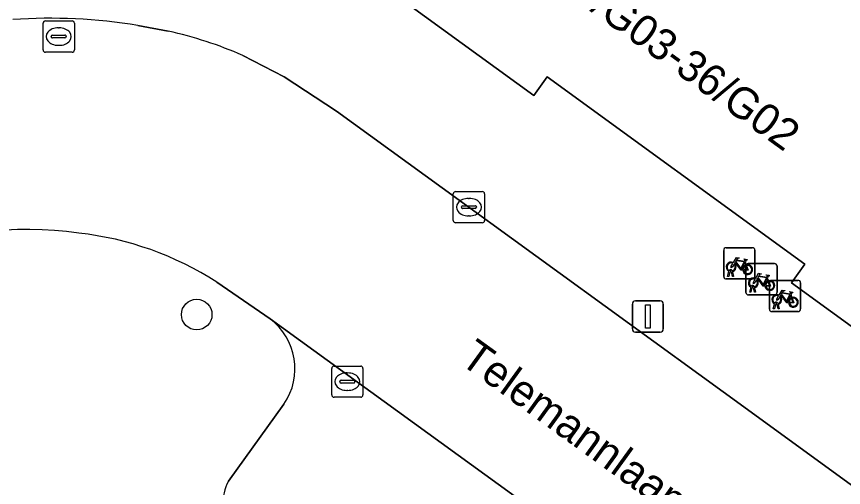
# Model space of a CAD drawing. Extents: x 159039 to 160102, y 381214 to 382524.
# Drawn here: x 159672.36 to 159698.83, y 382294.68 to 382309.75 of the extents above; entities that cross this region are included whole.
import ezdxf

# ---------------------------------------------------------------- set-up
doc = ezdxf.new("R2010")
doc.units = 0
for name, color, linetype in [('IMGEO_Boom', 7, 'Continuous'), ('IMGEO_Fietsenrek', 7, 'Continuous'), ('IMGEO_Kolk', 7, 'Continuous'), ('IMGEO_Lichtmast', 7, 'Continuous'), ('IMGEO_Openbare_ruimte_label', 7, 'Continuous'), ('IMGEO_Pand', 7, 'Continuous'), ('IMGEO_Pand_nummerreeks', 7, 'Continuous'), ('IMGEO_Parkeervlak_open', 7, 'Continuous'), ('IMGEO_Rijbaan_lokaal_open', 7, 'Continuous'), ('IMGEO_Rioolput', 7, 'Continuous'), ('IMGEO_Voetpad_open', 7, 'Continuous')]:
    doc.layers.add(name, color=color, linetype=linetype)

msp = doc.modelspace()

# ---------------------------------------------------------------- linework, layer by layer
at = {"layer": 'IMGEO_Boom'}
msp.add_circle((159678.128, 382300.211), 0.489, dxfattribs=at)
at = {"layer": 'IMGEO_Fietsenrek'}
for p, q in [((159695.073, 382302.351), (159695.914, 382302.351)), ((159695.914, 382302.351), (159695.073, 382302.351)), ((159695.998, 382302.276), (159695.998, 382301.435)), ((159695.998, 382301.435), (159695.998, 382302.276)), ((159694.998, 382301.426), (159694.998, 382302.267)), ((159694.998, 382302.267), (159694.998, 382301.426)), ((159695.685, 382301.9), (159695.721, 382301.805)), ((159695.708, 382300.917), (159695.708, 382301.758)), ((159695.708, 382301.758), (159695.708, 382300.917)), ((159695.783, 382301.842), (159696.624, 382301.842)), ((159696.624, 382301.842), (159695.783, 382301.842)), ((159696.708, 382301.767), (159696.708, 382300.926)), ((159696.708, 382300.926), (159696.708, 382301.767)), ((159695.125, 382301.435), (159695.164, 382301.595)), ((159695.194, 382301.583), (159695.159, 382301.435)), ((159695.236, 382301.607), (159695.235, 382301.611)), ((159695.277, 382301.435), (159695.243, 382301.577)), ((159695.267, 382301.618), (159695.268, 382301.611)), ((159695.275, 382301.581), (159695.31, 382301.435)), ((159695.923, 382301.351), (159695.082, 382301.351)), ((159695.082, 382301.351), (159695.923, 382301.351)), ((159695.159, 382301.435), (159695.125, 382301.435)), ((159695.31, 382301.435), (159695.277, 382301.435)), ((159696.395, 382301.391), (159696.431, 382301.296)), ((159696.46, 382300.382), (159696.46, 382301.223)), ((159696.46, 382301.223), (159696.46, 382300.382)), ((159696.535, 382301.307), (159697.376, 382301.307)), ((159697.376, 382301.307), (159696.535, 382301.307)), ((159697.46, 382301.232), (159697.46, 382300.391)), ((159697.46, 382300.391), (159697.46, 382301.232)), ((159695.835, 382300.926), (159695.874, 382301.086)), ((159695.904, 382301.074), (159695.869, 382300.926)), ((159695.946, 382301.098), (159695.945, 382301.102)), ((159695.987, 382300.926), (159695.953, 382301.068)), ((159695.977, 382301.109), (159695.978, 382301.102)), ((159695.985, 382301.072), (159696.02, 382300.926)), ((159696.633, 382300.842), (159695.792, 382300.842)), ((159695.792, 382300.842), (159696.633, 382300.842)), ((159695.869, 382300.926), (159695.835, 382300.926)), ((159696.02, 382300.926), (159695.987, 382300.926)), ((159697.147, 382300.856), (159697.183, 382300.761)), ((159696.587, 382300.391), (159696.626, 382300.551)), ((159696.656, 382300.539), (159696.621, 382300.391)), ((159696.698, 382300.563), (159696.697, 382300.567)), ((159696.739, 382300.391), (159696.705, 382300.533)), ((159696.729, 382300.574), (159696.73, 382300.567)), ((159696.737, 382300.537), (159696.772, 382300.391)), ((159697.385, 382300.307), (159696.544, 382300.307)), ((159696.544, 382300.307), (159697.385, 382300.307)), ((159696.621, 382300.391), (159696.587, 382300.391)), ((159696.772, 382300.391), (159696.739, 382300.391))]:
    msp.add_line(p, q, dxfattribs=at)
for points in [[(159695.311, 382301.877), (159695.406, 382302.041), (159695.492, 382302.027), (159695.494, 382302.018), (159695.438, 382302.007), (159695.411, 382301.962), (159695.667, 382301.921)], [(159695.332, 382301.825), (159695.28, 382301.735), (159695.24, 382301.71), (159695.241, 382301.757), (159695.296, 382301.851)], [(159695.607, 382301.633), (159695.557, 382301.633), (159695.366, 382301.884), (159695.347, 382301.852)], [(159695.654, 382301.896), (159695.397, 382301.937), (159695.38, 382301.908), (159695.547, 382301.688), (159695.654, 382301.896)], [(159695.702, 382301.798), (159695.672, 382301.875), (159695.563, 382301.657), (159695.606, 382301.657)], [(159695.636, 382301.657), (159695.756, 382301.656), (159695.712, 382301.77)], [(159695.732, 382301.777), (159695.787, 382301.632), (159695.637, 382301.632)], [(159695.667, 382301.921), (159695.692, 382301.97), (159695.686, 382301.974), (159695.663, 382301.978), (159695.651, 382301.985), (159695.65, 382301.988), (159695.652, 382301.993), (159695.747, 382301.978), (159695.749, 382301.968), (159695.739, 382301.955), (159695.727, 382301.949), (159695.713, 382301.955), (159695.685, 382301.9)], [(159696.021, 382301.368), (159696.116, 382301.532), (159696.202, 382301.518), (159696.204, 382301.509), (159696.148, 382301.498), (159696.121, 382301.453), (159696.377, 382301.412)], [(159696.377, 382301.412), (159696.402, 382301.461), (159696.396, 382301.465), (159696.373, 382301.469), (159696.361, 382301.476), (159696.36, 382301.479), (159696.362, 382301.484), (159696.457, 382301.469), (159696.459, 382301.459), (159696.449, 382301.446), (159696.437, 382301.44), (159696.423, 382301.446), (159696.395, 382301.391)], [(159696.042, 382301.316), (159695.99, 382301.226), (159695.95, 382301.201), (159695.951, 382301.248), (159696.006, 382301.342)], [(159696.317, 382301.124), (159696.267, 382301.124), (159696.076, 382301.375), (159696.057, 382301.343)], [(159696.364, 382301.387), (159696.107, 382301.428), (159696.09, 382301.399), (159696.257, 382301.179), (159696.364, 382301.387)], [(159696.412, 382301.289), (159696.382, 382301.366), (159696.273, 382301.148), (159696.316, 382301.148)], [(159696.346, 382301.148), (159696.466, 382301.147), (159696.422, 382301.261)], [(159696.442, 382301.268), (159696.497, 382301.123), (159696.347, 382301.123)], [(159696.773, 382300.833), (159696.868, 382300.997), (159696.954, 382300.983), (159696.956, 382300.974), (159696.9, 382300.963), (159696.873, 382300.918), (159697.129, 382300.877)], [(159697.129, 382300.877), (159697.154, 382300.926), (159697.148, 382300.93), (159697.125, 382300.934), (159697.113, 382300.941), (159697.112, 382300.944), (159697.114, 382300.949), (159697.209, 382300.934), (159697.211, 382300.924), (159697.201, 382300.911), (159697.189, 382300.905), (159697.175, 382300.911), (159697.147, 382300.856)], [(159696.794, 382300.781), (159696.742, 382300.691), (159696.702, 382300.666), (159696.703, 382300.713), (159696.758, 382300.807)], [(159697.069, 382300.589), (159697.019, 382300.589), (159696.828, 382300.84), (159696.809, 382300.808)], [(159697.116, 382300.852), (159696.859, 382300.893), (159696.842, 382300.864), (159697.009, 382300.644), (159697.116, 382300.852)], [(159697.164, 382300.754), (159697.134, 382300.831), (159697.025, 382300.613), (159697.068, 382300.613)], [(159697.098, 382300.613), (159697.218, 382300.612), (159697.174, 382300.726)], [(159697.194, 382300.733), (159697.249, 382300.588), (159697.099, 382300.588)]]:
    msp.add_lwpolyline(points, dxfattribs=at)
for centre, radius, start, end in [((159695.076, 382302.273), 0.0779, 92.4484, 184.2845), ((159695.076, 382302.273), 0.0779, 92.4484, 184.2845), ((159695.92, 382302.273), 0.0779, 2.4484, 94.2845), ((159695.92, 382302.273), 0.0779, 2.4484, 94.2845), ((159695.238, 382301.736), 0.159, 62.6766, 242.1369), ((159695.238, 382301.736), 0.129, 63.3192, 238.903), ((159695.238, 382301.736), 0.129, 283.6043, 43.4302), ((159695.238, 382301.736), 0.159, 283.5766, 46.6042), ((159695.765, 382301.652), 0.159, 113.3408, 178.3217), ((159695.765, 382301.652), 0.159, 187.0065, 105.7708), ((159695.765, 382301.652), 0.129, 113.923, 177.9556), ((159695.765, 382301.652), 0.129, 188.6715, 104.5883), ((159695.786, 382301.764), 0.0779, 92.4484, 184.2845), ((159695.786, 382301.764), 0.0779, 92.4484, 184.2845), ((159696.63, 382301.764), 0.0779, 2.4484, 94.2845), ((159696.63, 382301.764), 0.0779, 2.4484, 94.2845), ((159695.218, 382301.607), 0.0499, 12.8025, 158.6934), ((159695.238, 382301.736), 0.159, 253.9967, 271.7867), ((159695.218, 382301.607), 0.0174, 12.8025, 163.4502), ((159695.238, 382301.736), 0.129, 253.415, 269.0204), ((159695.076, 382301.429), 0.0779, 182.4484, 274.2845), ((159695.076, 382301.429), 0.0779, 182.4484, 274.2845), ((159695.948, 382301.227), 0.159, 62.6766, 242.1369), ((159695.948, 382301.227), 0.129, 63.3192, 238.903), ((159695.92, 382301.429), 0.0779, 272.4484, 4.2845), ((159695.92, 382301.429), 0.0779, 272.4484, 4.2845), ((159695.948, 382301.227), 0.129, 283.6043, 43.4302), ((159695.948, 382301.227), 0.159, 283.5766, 46.6042), ((159696.475, 382301.143), 0.159, 113.3408, 178.3217), ((159696.475, 382301.143), 0.159, 187.0065, 105.7708), ((159696.475, 382301.143), 0.129, 113.923, 177.9556), ((159696.475, 382301.143), 0.129, 188.6715, 104.5883), ((159696.538, 382301.229), 0.0779, 92.4484, 184.2845), ((159696.538, 382301.229), 0.0779, 92.4484, 184.2845), ((159697.382, 382301.229), 0.0779, 2.4484, 94.2845), ((159697.382, 382301.229), 0.0779, 2.4484, 94.2845), ((159695.928, 382301.098), 0.0499, 12.8025, 158.6934), ((159695.948, 382301.227), 0.159, 253.9967, 271.7867), ((159695.928, 382301.098), 0.0174, 12.8025, 163.4502), ((159695.948, 382301.227), 0.129, 253.415, 269.0204), ((159695.786, 382300.92), 0.0779, 182.4484, 274.2845), ((159695.786, 382300.92), 0.0779, 182.4484, 274.2845), ((159696.7, 382300.692), 0.159, 62.6766, 242.1369), ((159696.7, 382300.692), 0.129, 63.3192, 238.903), ((159696.63, 382300.92), 0.0779, 272.4484, 4.2845), ((159696.63, 382300.92), 0.0779, 272.4484, 4.2845), ((159696.7, 382300.692), 0.129, 283.6043, 43.4302), ((159696.7, 382300.692), 0.159, 283.5766, 46.6042), ((159697.227, 382300.608), 0.159, 113.3408, 178.3217), ((159697.227, 382300.608), 0.159, 187.0065, 105.7708), ((159697.227, 382300.608), 0.129, 113.923, 177.9556), ((159697.227, 382300.608), 0.129, 188.6715, 104.5883), ((159696.68, 382300.563), 0.0499, 12.8025, 158.6934), ((159696.7, 382300.692), 0.159, 253.9967, 271.7867), ((159696.68, 382300.563), 0.0174, 12.8025, 163.4502), ((159696.7, 382300.692), 0.129, 253.415, 269.0204), ((159696.538, 382300.385), 0.0779, 182.4484, 274.2845), ((159696.538, 382300.385), 0.0779, 182.4484, 274.2845), ((159697.382, 382300.385), 0.0779, 272.4484, 4.2845), ((159697.382, 382300.385), 0.0779, 272.4484, 4.2845)]:
    msp.add_arc(centre, radius, start, end, dxfattribs=at)
at = {"layer": 'IMGEO_Kolk'}
for p, q in [((159686.417, 382304.151), (159687.269, 382304.151)), ((159686.342, 382303.225), (159686.342, 382304.077)), ((159686.83, 382303.931), (159686.855, 382303.931)), ((159687.343, 382304.077), (159687.343, 382303.225)), ((159686.601, 382303.645), (159686.601, 382303.657)), ((159687.039, 382303.608), (159686.641, 382303.608)), ((159686.644, 382303.694), (159687.042, 382303.694)), ((159687.085, 382303.657), (159687.085, 382303.645)), ((159686.853, 382303.371), (159686.828, 382303.371)), ((159687.269, 382303.151), (159686.417, 382303.151)), ((159682.45, 382297.638), (159682.45, 382298.49)), ((159682.525, 382298.564), (159683.377, 382298.564)), ((159682.938, 382298.344), (159682.963, 382298.344)), ((159683.451, 382298.49), (159683.451, 382297.638)), ((159682.709, 382298.058), (159682.709, 382298.07)), ((159682.752, 382298.107), (159683.15, 382298.107)), ((159683.193, 382298.07), (159683.193, 382298.058)), ((159683.147, 382298.021), (159682.749, 382298.021)), ((159682.961, 382297.784), (159682.936, 382297.784)), ((159683.377, 382297.564), (159682.525, 382297.564))]:
    msp.add_line(p, q, dxfattribs=at)
for points in [[(159686.417, 382304.151), (159687.269, 382304.151)], [(159686.342, 382303.225), (159686.342, 382304.077)], [(159687.343, 382304.077), (159687.343, 382303.225)], [(159687.269, 382303.151), (159686.417, 382303.151)], [(159682.45, 382297.638), (159682.45, 382298.49)], [(159682.525, 382298.564), (159683.377, 382298.564)], [(159683.451, 382298.49), (159683.451, 382297.638)], [(159683.377, 382297.564), (159682.525, 382297.564)]]:
    msp.add_lwpolyline(points, dxfattribs=at)
for centre, radius, start, end in [((159686.419, 382304.075), 0.0765, 91.552, 178.448), ((159686.419, 382304.075), 0.0765, 91.552, 178.448), ((159687.267, 382304.075), 0.0765, 1.552, 88.448), ((159687.267, 382304.075), 0.0765, 1.552, 88.448), ((159686.641, 382303.654), 0.0403, 85.8775, 175.7526), ((159686.638, 382303.644), 0.0366, 178.938, 274.7102), ((159687.042, 382303.651), 0.043, 264.8664, 352.4533), ((159687.046, 382303.656), 0.0386, 1.7309, 96.639), ((159686.419, 382303.227), 0.0765, 181.552, 268.448), ((159686.419, 382303.227), 0.0765, 181.552, 268.448), ((159687.267, 382303.227), 0.0765, 271.552, 358.448), ((159687.267, 382303.227), 0.0765, 271.552, 358.448), ((159682.527, 382298.488), 0.0765, 91.552, 178.448), ((159682.527, 382298.488), 0.0765, 91.552, 178.448), ((159683.375, 382298.488), 0.0765, 1.552, 88.448), ((159683.375, 382298.488), 0.0765, 1.552, 88.448), ((159682.749, 382298.067), 0.0403, 85.8775, 175.7526), ((159682.746, 382298.057), 0.0366, 178.938, 274.7102), ((159683.15, 382298.064), 0.043, 264.8664, 352.4533), ((159683.154, 382298.069), 0.0386, 1.7309, 96.639), ((159682.527, 382297.64), 0.0765, 181.552, 268.448), ((159682.527, 382297.64), 0.0765, 181.552, 268.448), ((159683.375, 382297.64), 0.0765, 271.552, 358.448), ((159683.375, 382297.64), 0.0765, 271.552, 358.448)]:
    msp.add_arc(centre, radius, start, end, dxfattribs=at)
for centre, major_axis, ratio, start_param, end_param in [((159686.829, 382303.651), (-0.387, 0.002), 0.722429, 4.712389, 7.853982), ((159686.854, 382303.651), (-0.39, 0.002), 0.717154, 1.570796, 4.712389), ((159682.937, 382298.064), (-0.387, 0.002), 0.722429, 4.712389, 7.853982), ((159682.962, 382298.064), (-0.39, 0.002), 0.717154, 1.570796, 4.712389)]:
    msp.add_ellipse(centre, major_axis=major_axis, ratio=ratio, start_param=start_param, end_param=end_param, dxfattribs=at)
at = {"layer": 'IMGEO_Lichtmast'}
for p, q in [((159692.076, 382299.75), (159692.076, 382300.55)), ((159692.076, 382300.55), (159692.076, 382299.75)), ((159692.176, 382300.65), (159692.966, 382300.65)), ((159692.966, 382300.65), (159692.176, 382300.65)), ((159693.066, 382300.55), (159693.066, 382299.75)), ((159693.066, 382299.75), (159693.066, 382300.55)), ((159692.966, 382299.65), (159692.176, 382299.65)), ((159692.176, 382299.65), (159692.966, 382299.65))]:
    msp.add_line(p, q, dxfattribs=at)
msp.add_lwpolyline([(159692.496, 382300.525), (159692.646, 382300.525), (159692.646, 382299.775), (159692.496, 382299.775), (159692.496, 382300.525)], dxfattribs=at)
for centre, start, end in [((159692.176, 382300.55), 90, 180), ((159692.176, 382300.55), 90, 180), ((159692.966, 382300.55), 0, 90), ((159692.966, 382300.55), 360, 90), ((159692.176, 382299.75), 180, 270), ((159692.176, 382299.75), 180, 270), ((159692.966, 382299.75), 270, 0), ((159692.966, 382299.75), 270, 0)]:
    msp.add_arc(centre, 0.1, start, end, dxfattribs=at)
at = {"layer": 'IMGEO_Pand'}
msp.add_lwpolyline([(159703.641, 382296.526), (159710.325, 382305.719), (159689.011, 382321.213), (159683.305, 382313.361), (159683.442, 382313.261), (159682.465, 382311.917), (159688.917, 382307.228), (159689.346, 382307.818), (159697.594, 382301.823), (159697.164, 382301.233)], close=True, dxfattribs=at)
at = {"layer": 'IMGEO_Parkeervlak_open'}
for points in [[(159712.158, 382277.101), (159680.481, 382300.076)], [(159680.922, 382297.348), (159679.145, 382294.874)]]:
    msp.add_lwpolyline(points, dxfattribs=at)
for centre, radius, start, end in [((159679.269, 382298.48), 2.004, 325.5893, 52.7763), ((159680.111, 382294.292), 1.128, 148.9226, 227.5642)]:
    msp.add_arc(centre, radius, start, end, dxfattribs=at)
at = {"layer": 'IMGEO_Rijbaan_lokaal_open'}
for points in [[(159677.219, 382309.285), (159676.243, 382309.471)], [(159678.772, 382301.249), (159680.481, 382300.076), (159712.158, 382277.101), (159715.775, 382282.63), (159707.146, 382288.894), (159694.977, 382297.739), (159685.99, 382304.269), (159682.6, 382306.725), (159680.929, 382307.827), (159679.602, 382308.506)]]:
    msp.add_lwpolyline(points, dxfattribs=at)
for centre, radius, start, end in [((159673.429, 382292.07), 17.627, 80.8148, 93.8619), ((159674.461, 382296.814), 12.772, 66.2651, 77.5298), ((159672.705, 382291.344), 11.594, 81.809, 112.8939), ((159673.227, 382292.65), 10.232, 57.1869, 83.6617)]:
    msp.add_arc(centre, radius, start, end, dxfattribs=at)
at = {"layer": 'IMGEO_Rioolput'}
for p, q in [((159673.211, 382308.685), (159673.211, 382309.537)), ((159673.286, 382309.611), (159674.138, 382309.611)), ((159674.212, 382309.537), (159674.212, 382308.685)), ((159673.513, 382309.154), (159673.911, 382309.154)), ((159673.699, 382309.391), (159673.724, 382309.391)), ((159673.47, 382309.105), (159673.47, 382309.117)), ((159673.908, 382309.068), (159673.51, 382309.068)), ((159673.954, 382309.117), (159673.954, 382309.105)), ((159673.722, 382308.831), (159673.697, 382308.831)), ((159674.138, 382308.611), (159673.286, 382308.611))]:
    msp.add_line(p, q, dxfattribs=at)
for points in [[(159673.211, 382308.685), (159673.211, 382309.537)], [(159673.286, 382309.611), (159674.138, 382309.611)], [(159674.212, 382309.537), (159674.212, 382308.685)], [(159674.138, 382308.611), (159673.286, 382308.611)]]:
    msp.add_lwpolyline(points, dxfattribs=at)
for centre, radius, start, end in [((159673.288, 382309.535), 0.0765, 91.552, 178.448), ((159673.288, 382309.535), 0.0765, 91.552, 178.448), ((159674.136, 382309.535), 0.0765, 1.552, 88.448), ((159674.136, 382309.535), 0.0765, 1.552, 88.448), ((159673.51, 382309.114), 0.0403, 85.8775, 175.7526), ((159673.915, 382309.116), 0.0386, 1.7309, 96.639), ((159673.507, 382309.104), 0.0366, 178.938, 274.7102), ((159673.911, 382309.111), 0.043, 264.8664, 352.4533), ((159673.288, 382308.687), 0.0765, 181.552, 268.448), ((159673.288, 382308.687), 0.0765, 181.552, 268.448), ((159674.136, 382308.687), 0.0765, 271.552, 358.448), ((159674.136, 382308.687), 0.0765, 271.552, 358.448)]:
    msp.add_arc(centre, radius, start, end, dxfattribs=at)
for centre, major_axis, ratio, start_param, end_param in [((159673.698, 382309.111), (-0.387, 0.002), 0.722429, 4.712389, 7.853982), ((159673.723, 382309.111), (-0.39, 0.002), 0.717154, 1.570796, 4.712389)]:
    msp.add_ellipse(centre, major_axis=major_axis, ratio=ratio, start_param=start_param, end_param=end_param, dxfattribs=at)
at = {"layer": 'IMGEO_Voetpad_open'}
for points in [[(159689.346, 382307.818), (159688.917, 382307.228), (159682.465, 382311.917), (159679.685, 382313.867), (159676.739, 382315.934), (159674.51, 382318.497), (159672.097, 382317.028)], [(159676.243, 382309.471), (159677.219, 382309.285)], [(159679.602, 382308.506), (159680.929, 382307.827), (159682.6, 382306.725), (159685.99, 382304.269), (159694.977, 382297.739), (159707.146, 382288.894), (159715.775, 382282.63), (159716.629, 382282.014), (159722.109, 382278.057), (159723.083, 382277.354)], [(159727.5, 382279.098), (159724.851, 382281.111), (159718.365, 382285.824), (159718.795, 382286.415), (159710.548, 382292.408), (159710.119, 382291.818), (159703.641, 382296.526), (159697.164, 382301.233), (159697.594, 382301.823), (159689.346, 382307.818)], [(159680.481, 382300.076), (159678.772, 382301.249)], [(159679.145, 382294.874), (159680.922, 382297.348)]]:
    msp.add_lwpolyline(points, dxfattribs=at)
for centre, radius, start, end in [((159673.429, 382292.07), 17.627, 80.8148, 93.8619), ((159674.461, 382296.814), 12.772, 66.2651, 77.5298), ((159672.705, 382291.344), 11.594, 81.809, 112.8939), ((159673.227, 382292.65), 10.232, 57.1869, 83.6617), ((159679.269, 382298.48), 2.004, 325.5893, 52.7763), ((159680.111, 382294.292), 1.128, 148.9226, 227.5642)]:
    msp.add_arc(centre, radius, start, end, dxfattribs=at)

# ---------------------------------------------------------------- texts
at = {"layer": 'IMGEO_Openbare_ruimte_label'}
msp.add_text('Telemannlaan', height=1, rotation=324.1159, dxfattribs=at).set_placement((159686.509, 382298.671))
at = {"layer": 'IMGEO_Pand_nummerreeks'}
msp.add_text('18/G03-36/G02', height=1, rotation=323.9887, dxfattribs=at).set_placement((159689.495, 382310.825))

doc.saveas('drawing.dxf')
